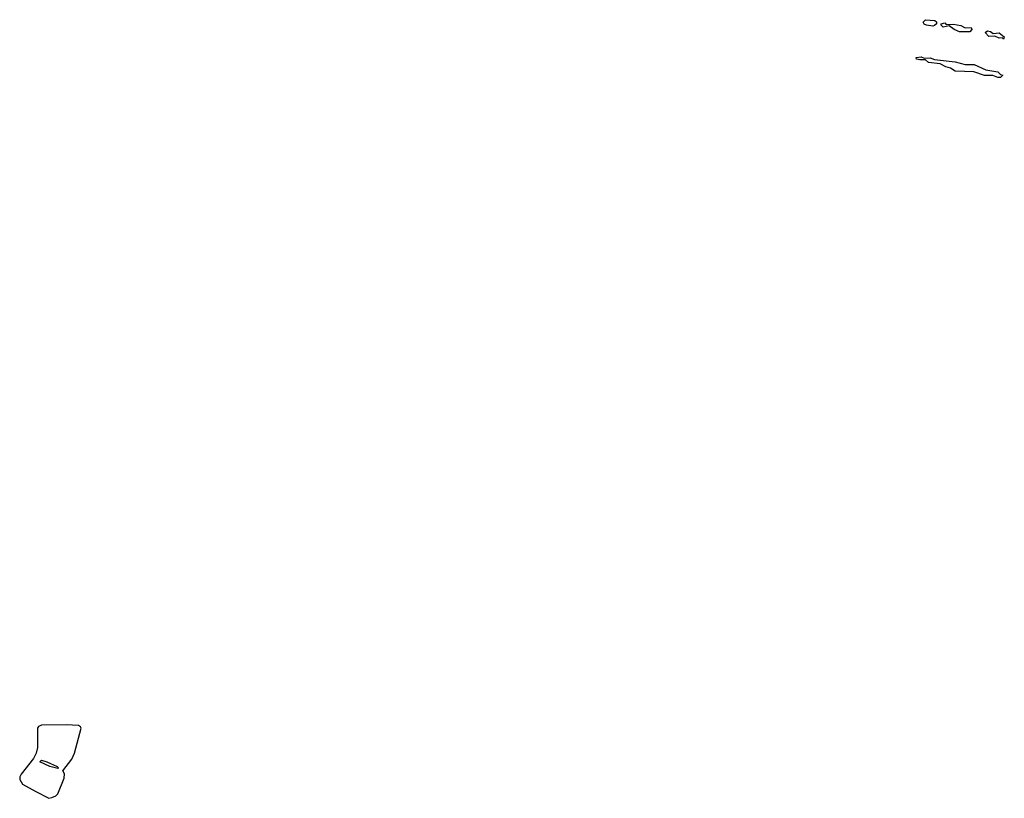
# Model space of a CAD drawing. Extents: x 2737310 to 2869991, y 870230 to 1012730.
# Tile 423 of 479: x 2809436 to 2816130, y 921198 to 926492. Entities that reach past the tile are written whole.
import ezdxf

# ---------------------------------------------------------------- set-up
doc = ezdxf.new("R2010")
doc.units = 0

msp = doc.modelspace()

# ---------------------------------------------------------------- linework, layer by layer
at = {"layer": '0CON02XD'}
for points in [[(2815645, 926447.5), (2815600, 926455), (2815585, 926462.5), (2815577.5, 926475), (2815595, 926492.5), (2815657, 926487), (2815668.3, 926478.3), (2815670, 926465), (2815655, 926452.5), (2815645, 926447.5)], [(2815895, 926410), (2815825, 926410), (2815790, 926425), (2815755, 926450), (2815715, 926442.5), (2815700, 926455), (2815700, 926465), (2815725, 926470), (2815735, 926460), (2815785, 926462.5), (2815835, 926453.3), (2815865, 926437.5), (2815905, 926440), (2815910, 926425), (2815895, 926410)], [(2816125, 926360), (2816115, 926370), (2816095, 926367.5), (2816065, 926380), (2816025, 926377.5), (2816000, 926405), (2816015, 926417.5), (2816035, 926412.5), (2816055, 926397.5), (2816095, 926402.5), (2816130, 926375), (2816125, 926360)], [(2816105, 926100), (2816085, 926100), (2816053, 926113), (2815995, 926113.3), (2815923, 926137), (2815795, 926142.5), (2815763.6, 926163.6), (2815732.3, 926172.3), (2815695, 926192.5), (2815615, 926201.2), (2815595, 926220), (2815555, 926218.8), (2815532.5, 926225), (2815530, 926235), (2815565, 926240), (2815585, 926230), (2815625, 926232.5), (2815655, 926222.5), (2815796.4, 926206.4), (2815865, 926187.5), (2815925, 926187.5), (2816005, 926152.5), (2816087, 926137), (2816105, 926120), (2816120, 926115), (2816105, 926100)], [(2809635, 921198), (2809655, 921204), (2809682.5, 921215), (2809695, 921227.5), (2809739.2, 921335), (2809740, 921365), (2809730, 921385), (2809790, 921465), (2809808, 921505), (2809853.8, 921675), (2809850, 921685), (2809835, 921692), (2809755, 921698.6), (2809585, 921695.6), (2809563.2, 921686.8), (2809556.2, 921675), (2809556.2, 921543.8), (2809548.8, 921505), (2809530.8, 921469.2), (2809445, 921363.3), (2809436, 921345), (2809436, 921325), (2809456.2, 921295), (2809545, 921244.2), (2809635, 921198)], [(2809695, 921400), (2809640, 921415), (2809573, 921447), (2809585, 921456.7), (2809620, 921445), (2809690, 921415), (2809700, 921405), (2809695, 921400)]]:
    msp.add_lwpolyline(points, dxfattribs=at)

doc.saveas('drawing.dxf')
